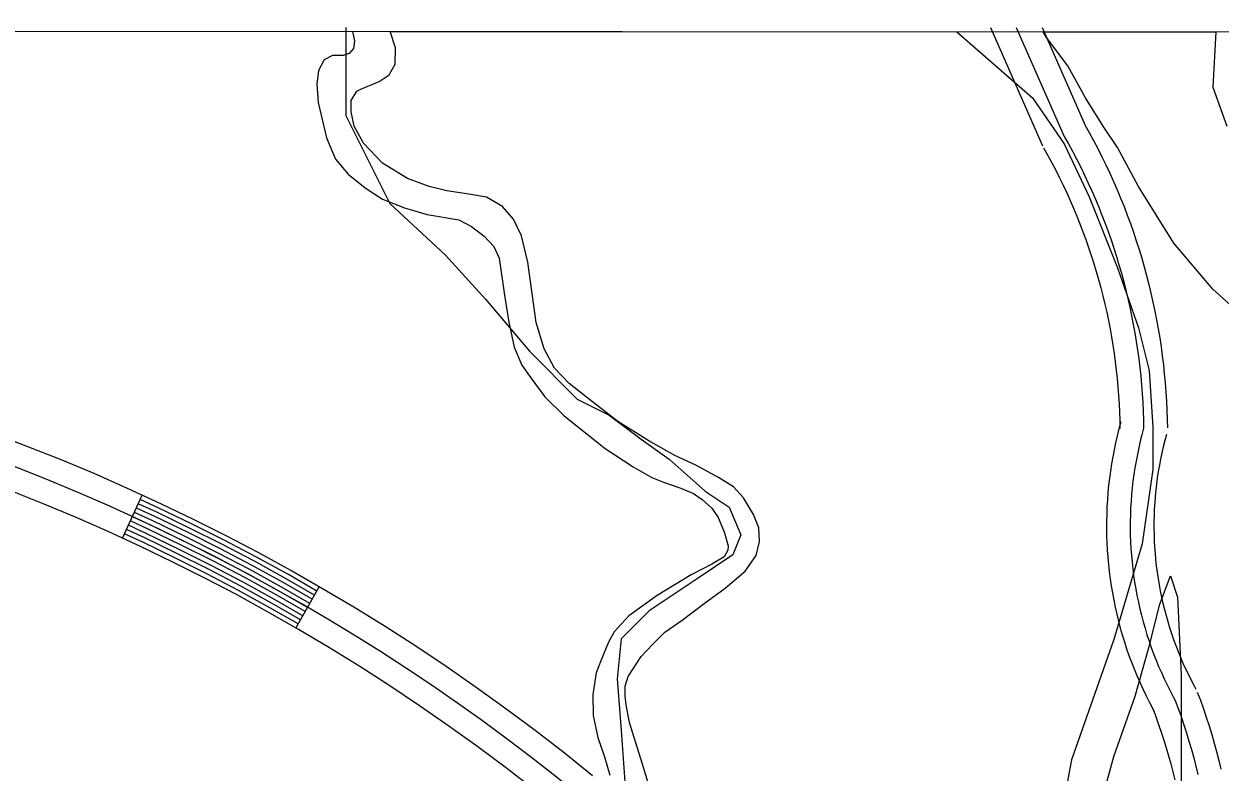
# Model space of a CAD drawing. Extents: x 3245246 to 3283090, y 806824 to 832173.
# Drawn here: x 3260170 to 3260927, y 829926 to 830400 of the extents above; entities that cross this region are included whole.
import ezdxf

# ---------------------------------------------------------------- set-up
doc = ezdxf.new("R2010")
doc.units = 0
for name, color, linetype in [('V-GRID-FRAM', 7, 'Continuous'), ('V-ROAD-CNTR', 7, 'Continuous'), ('V-SITE-VEGE', 7, 'Continuous'), ('V-TOPO-SHOR', 7, 'Continuous')]:
    doc.layers.add(name, color=color, linetype=linetype)

msp = doc.modelspace()

# ---------------------------------------------------------------- linework, layer by layer
at = {"layer": 'V-GRID-FRAM'}
msp.add_lwpolyline([(3249428.77, 830400.05), (3280833.33, 830386.34), (3280833.33, 812199.58), (3249412.9, 812213.29), (3249428.77, 830400.05)], dxfattribs=at)
at = {"layer": 'V-ROAD-CNTR'}
for p, q in [((3260232.21, 830074.41), (3260244.76, 830101.65)), ((3260341.97, 830017.53), (3260356.88, 830043.56))]:
    msp.add_line(p, q, dxfattribs=at)
for points in [[(3260781.9, 830397.73), (3260814.99, 830322.8)], [(3260798.3, 830397.72), (3260828.71, 830328.86)], [(3260814.7, 830397.71), (3260842.43, 830334.92)], [(3260841.79, 830336.19), (3260844.55, 830331.27), (3260847.29, 830326.21), (3260849.96, 830321.11), (3260852.55, 830315.97), (3260855.07, 830310.79), (3260857.51, 830305.58), (3260859.88, 830300.34), (3260862.17, 830295.06), (3260864.39, 830289.75), (3260866.53, 830284.4), (3260868.59, 830279.03), (3260870.57, 830273.62), (3260872.48, 830268.19), (3260874.3, 830262.74), (3260876.05, 830257.25), (3260877.72, 830251.74), (3260879.3, 830246.21), (3260880.81, 830240.66), (3260882.24, 830235.08), (3260883.59, 830229.49), (3260884.85, 830223.87), (3260886.04, 830218.24), (3260887.14, 830212.59), (3260888.16, 830206.93), (3260889.1, 830201.25), (3260889.96, 830195.56), (3260890.73, 830189.86), (3260891.43, 830184.14), (3260892.04, 830178.42), (3260892.56, 830172.69), (3260893.01, 830166.95), (3260893.37, 830161.21), (3260893.65, 830155.46), (3260893.84, 830149.71), (3260893.95, 830144.38)], [(3260828.71, 830328.86), (3260831.41, 830324.03), (3260834.05, 830319.16), (3260836.62, 830314.25), (3260839.11, 830309.31), (3260841.54, 830304.33), (3260843.89, 830299.31), (3260846.17, 830294.26), (3260848.37, 830289.18), (3260850.5, 830284.07), (3260852.56, 830278.93), (3260854.54, 830273.76), (3260856.45, 830268.56), (3260858.28, 830263.33), (3260860.04, 830258.08), (3260861.72, 830252.8), (3260863.33, 830247.5), (3260864.86, 830242.18), (3260866.31, 830236.83), (3260867.68, 830231.47), (3260868.98, 830226.08), (3260870.2, 830220.68), (3260871.34, 830215.26), (3260872.4, 830209.82), (3260873.38, 830204.37), (3260874.28, 830198.91), (3260875.11, 830193.43), (3260875.86, 830187.94), (3260876.52, 830182.45), (3260877.11, 830176.94), (3260877.62, 830171.42), (3260878.04, 830165.9), (3260878.39, 830160.37), (3260878.66, 830154.84), (3260878.85, 830149.31), (3260878.95, 830144.08)], [(3260815.62, 830321.53), (3260818.28, 830316.79), (3260820.81, 830312.11), (3260823.27, 830307.4), (3260825.67, 830302.65), (3260828, 830297.86), (3260830.26, 830293.04), (3260832.45, 830288.19), (3260834.57, 830283.31), (3260836.62, 830278.4), (3260838.59, 830273.46), (3260840.5, 830268.49), (3260842.33, 830263.49), (3260844.09, 830258.47), (3260845.78, 830253.42), (3260847.4, 830248.35), (3260848.94, 830243.26), (3260850.41, 830238.14), (3260851.8, 830233.01), (3260853.12, 830227.85), (3260854.37, 830222.68), (3260855.54, 830217.49), (3260856.63, 830212.28), (3260857.65, 830207.06), (3260858.6, 830201.82), (3260859.47, 830196.57), (3260860.26, 830191.3), (3260860.98, 830186.03), (3260861.62, 830180.75), (3260862.18, 830175.46), (3260862.67, 830170.16), (3260863.08, 830164.85), (3260863.41, 830159.54), (3260863.67, 830154.22), (3260863.85, 830148.9), (3260863.96, 830143.78)], [(3260864.47, 830148), (3260863.32, 830143.73), (3260862.21, 830139.31), (3260861.19, 830134.87), (3260860.24, 830130.41), (3260859.38, 830125.93), (3260858.61, 830121.43), (3260857.92, 830116.93), (3260857.31, 830112.41), (3260856.79, 830107.88), (3260856.35, 830103.34), (3260856, 830098.79), (3260855.73, 830094.24), (3260855.55, 830089.68), (3260855.45, 830085.12), (3260855.44, 830080.56), (3260855.52, 830076.01), (3260855.68, 830071.45), (3260855.92, 830066.89), (3260856.25, 830062.35), (3260856.66, 830057.8), (3260857.16, 830053.27), (3260857.75, 830048.75), (3260858.41, 830044.24), (3260859.17, 830039.74), (3260860, 830035.26), (3260860.92, 830030.79), (3260861.93, 830026.35), (3260863.01, 830021.92), (3260864.18, 830017.51), (3260865.43, 830013.12), (3260866.76, 830008.76), (3260868.18, 830004.43), (3260869.67, 830000.12), (3260871.25, 829995.84), (3260872.9, 829991.59), (3260874.64, 829987.37), (3260876.45, 829983.19), (3260878.34, 829979.04), (3260880.31, 829974.92), (3260882.35, 829970.85), (3260884.46, 829966.84), (3260885.69, 829964.56)], [(3260878.95, 830144.08), (3260877.83, 830139.95), (3260876.79, 830135.8), (3260875.83, 830131.63), (3260874.95, 830127.44), (3260874.14, 830123.24), (3260873.41, 830119.02), (3260872.77, 830114.79), (3260872.2, 830110.55), (3260871.71, 830106.3), (3260871.3, 830102.04), (3260870.97, 830097.77), (3260870.72, 830093.5), (3260870.55, 830089.22), (3260870.45, 830084.95), (3260870.44, 830080.67), (3260870.51, 830076.39), (3260870.66, 830072.11), (3260870.89, 830067.84), (3260871.2, 830063.57), (3260871.59, 830059.31), (3260872.06, 830055.05), (3260872.61, 830050.81), (3260873.23, 830046.57), (3260873.94, 830042.35), (3260874.72, 830038.15), (3260875.59, 830033.96), (3260876.53, 830029.78), (3260877.55, 830025.62), (3260878.64, 830021.49), (3260879.82, 830017.37), (3260881.07, 830013.28), (3260882.4, 830009.21), (3260883.8, 830005.17), (3260885.28, 830001.15), (3260886.83, 829997.16), (3260888.46, 829993.21), (3260890.16, 829989.28), (3260891.93, 829985.38), (3260893.78, 829981.52), (3260895.7, 829977.7), (3260897.69, 829973.91), (3260898.87, 829971.73)], [(3260529.94, 829924.03), (3260511.85, 829938.43), (3260493.6, 829952.59), (3260475.08, 829966.44), (3260456.2, 829979.96), (3260437.26, 829993.07), (3260417.95, 830006.02), (3260398.51, 830018.46), (3260378.74, 830030.71), (3260358.84, 830042.44), (3260338.78, 830053.93), (3260318.57, 830065.07), (3260297.96, 830075.9), (3260277.27, 830086.2), (3260256.53, 830096.24), (3260235.39, 830105.97), (3260214.29, 830115.28), (3260192.91, 830124.26), (3260171.3, 830132.75), (3260149.8, 830140.93)], [(3260893.43, 830140.16), (3260892.35, 830136.17), (3260891.38, 830132.29), (3260890.48, 830128.39), (3260889.65, 830124.48), (3260888.9, 830120.55), (3260888.22, 830116.61), (3260887.61, 830112.66), (3260887.08, 830108.69), (3260886.62, 830104.72), (3260886.24, 830100.74), (3260885.93, 830096.75), (3260885.7, 830092.76), (3260885.54, 830088.77), (3260885.45, 830084.77), (3260885.44, 830080.77), (3260885.51, 830076.77), (3260885.65, 830072.77), (3260885.86, 830068.78), (3260886.15, 830064.79), (3260886.51, 830060.81), (3260886.95, 830056.83), (3260887.46, 830052.87), (3260888.05, 830048.91), (3260888.71, 830044.96), (3260889.44, 830041.04), (3260890.25, 830037.12), (3260891.13, 830033.22), (3260892.08, 830029.33), (3260893.11, 830025.47), (3260894.2, 830021.62), (3260895.37, 830017.8), (3260896.61, 830014), (3260897.92, 830010.22), (3260899.3, 830006.46), (3260900.76, 830002.74), (3260902.28, 829999.04), (3260903.87, 829995.37), (3260905.52, 829991.73), (3260907.25, 829988.12), (3260909.04, 829984.55), (3260910.91, 829980.98), (3260912.05, 829978.9)], [(3260493.31, 829914.85), (3260475.43, 829928.72), (3260457.36, 829942.22), (3260438.93, 829955.43), (3260420.36, 829968.28), (3260401.51, 829980.92), (3260382.52, 829993.07), (3260363.22, 830005.03), (3260343.76, 830016.5), (3260324.09, 830027.78), (3260304.35, 830038.65), (3260284.29, 830049.2), (3260264.05, 830059.27), (3260243.72, 830069.11), (3260223.06, 830078.62), (3260202.43, 830087.72), (3260181.61, 830096.47), (3260160.49, 830104.76)], [(3260355.39, 830040.96), (3260337.31, 830051.32), (3260317.15, 830062.43), (3260296.59, 830073.23), (3260275.95, 830083.51), (3260255.25, 830093.52), (3260243.5, 830098.93)], [(3260352.41, 830035.75), (3260334.37, 830046.09), (3260314.3, 830057.14), (3260293.86, 830067.89), (3260273.3, 830078.12), (3260252.68, 830088.1), (3260240.99, 830093.48)], [(3260353.9, 830038.36), (3260335.84, 830048.7), (3260315.72, 830059.78), (3260295.23, 830070.56), (3260274.62, 830080.82), (3260253.96, 830090.81), (3260242.25, 830096.21)], [(3260347.93, 830027.95), (3260329.96, 830038.24), (3260310.04, 830049.22), (3260289.76, 830059.88), (3260269.34, 830070.04), (3260248.84, 830079.96), (3260237.23, 830085.31)], [(3260349.43, 830030.55), (3260331.43, 830040.86), (3260311.46, 830051.86), (3260291.13, 830062.55), (3260270.66, 830072.74), (3260250.12, 830082.67), (3260238.48, 830088.03)], [(3260350.92, 830033.15), (3260332.9, 830043.47), (3260312.88, 830054.5), (3260292.49, 830065.22), (3260271.98, 830075.43), (3260251.4, 830085.38), (3260239.74, 830090.76)], [(3260343.46, 830020.14), (3260325.55, 830030.39), (3260305.77, 830041.29), (3260285.66, 830051.87), (3260265.37, 830061.96), (3260245, 830071.82), (3260233.46, 830077.13)], [(3260344.95, 830022.74), (3260327.02, 830033.01), (3260307.19, 830043.93), (3260287.03, 830054.54), (3260266.69, 830064.66), (3260246.28, 830074.53), (3260234.72, 830079.86)], [(3260346.44, 830025.34), (3260328.49, 830035.62), (3260308.61, 830046.58), (3260288.39, 830057.21), (3260268.02, 830067.35), (3260247.56, 830077.24), (3260235.97, 830082.58)], [(3260898.87, 829971.73), (3260900.78, 829966.61), (3260902.61, 829961.47), (3260904.37, 829956.29), (3260906.05, 829951.09), (3260907.66, 829945.87), (3260909.19, 829940.63), (3260910.64, 829935.36), (3260912.02, 829930.07), (3260913.32, 829924.76)], [(3260912.92, 829976.97), (3260914.87, 829971.75), (3260916.78, 829966.4), (3260918.61, 829961.02), (3260920.36, 829955.61), (3260922.03, 829950.18), (3260923.62, 829944.72), (3260925.13, 829939.24), (3260926.56, 829933.74), (3260927.91, 829928.22)], [(3260884.81, 829966.49), (3260886.69, 829961.48), (3260888.45, 829956.53), (3260890.13, 829951.57), (3260891.75, 829946.58), (3260893.29, 829941.57), (3260894.76, 829936.53), (3260896.15, 829931.48), (3260897.47, 829926.4), (3260898.72, 829921.31)]]:
    msp.add_lwpolyline(points, dxfattribs=at)
msp.add_arc((3259691.47, 828896.3), 1311.33, 19.80646, 74.78759, dxfattribs=at)
at = {"layer": 'V-SITE-VEGE'}
for p, q in [((3259519.16, 830395.64), (3260377.97, 830395.27)), ((3260377.97, 830395.27), (3260379.25, 830389.4)), ((3260405.06, 830384.84), (3260401.85, 830395.26)), ((3260401.85, 830395.26), (3260760.72, 830395.1)), ((3260760.72, 830395.1), (3260808.52, 830353.24)), ((3260817.48, 830391.35), (3260815.41, 830395.08)), ((3260815.41, 830395.08), (3260924.72, 830395.03)), ((3260924.72, 830395.03), (3260922.77, 830359.97)), ((3260379.25, 830389.4), (3260378.51, 830384.54)), ((3260830.92, 830373.42), (3260817.48, 830391.35)), ((3260365.13, 830380.16), (3260359.87, 830377.25)), ((3260371.99, 830379.98), (3260365.13, 830380.16)), ((3260375.84, 830381.41), (3260371.99, 830379.98)), ((3260378.51, 830384.54), (3260375.84, 830381.41)), ((3260404.94, 830374.54), (3260405.06, 830384.84)), ((3260359.87, 830377.25), (3260356.34, 830370.63)), ((3260401.18, 830367.77), (3260404.94, 830374.54)), ((3260842.12, 830353.24), (3260830.92, 830373.42)), ((3260356.34, 830370.63), (3260355.35, 830361.8)), ((3260394.78, 830363.64), (3260401.18, 830367.77)), ((3260355.35, 830361.8), (3260356.23, 830350.2)), ((3260377.15, 830351.65), (3260380.59, 830357.43)), ((3260380.59, 830357.43), (3260383.64, 830358.92)), ((3260383.64, 830358.92), (3260394.78, 830363.64)), ((3260922.77, 830359.97), (3260931.73, 830335.31)), ((3260356.23, 830350.2), (3260361.37, 830328.02)), ((3260376.96, 830344.36), (3260377.15, 830351.65)), ((3260808.52, 830353.24), (3260828.68, 830324.1)), ((3260853.33, 830335.31), (3260842.12, 830353.24)), ((3260379.02, 830335.29), (3260376.96, 830344.36)), ((3260384.89, 830324.55), (3260379.02, 830335.29)), ((3260862.29, 830321.86), (3260853.33, 830335.31)), ((3260361.37, 830328.02), (3260367.03, 830314.42)), ((3260396.87, 830311.79), (3260384.89, 830324.55)), ((3260828.68, 830324.1), (3260844.36, 830290.47)), ((3260875.73, 830297.19), (3260862.29, 830321.86)), ((3260367.03, 830314.42), (3260375.22, 830304.91)), ((3260412.64, 830302.07), (3260396.87, 830311.79)), ((3260375.22, 830304.91), (3260385.88, 830296.19)), ((3260385.88, 830296.19), (3260396.85, 830289.18)), ((3260426.54, 830297.13), (3260412.64, 830302.07)), ((3260437.63, 830294.42), (3260426.54, 830297.13)), ((3260898.13, 830261.32), (3260875.73, 830297.19)), ((3260396.85, 830289.18), (3260410.73, 830283.52)), ((3260451.6, 830292.19), (3260437.63, 830294.42)), ((3260462.85, 830290.33), (3260451.6, 830292.19)), ((3260472.86, 830284.48), (3260462.85, 830290.33)), ((3260844.36, 830290.47), (3260862.29, 830245.63)), ((3260410.73, 830283.52), (3260425.22, 830279.42)), ((3260479.81, 830276.43), (3260472.86, 830284.48)), ((3260425.22, 830279.42), (3260445.31, 830275.9)), ((3260445.31, 830275.9), (3260453.21, 830271.83)), ((3260484.83, 830265.85), (3260479.81, 830276.43)), ((3260453.21, 830271.83), (3260461.35, 830265.61)), ((3260461.35, 830265.61), (3260467.33, 830259.01)), ((3260488.97, 830249.15), (3260484.83, 830265.85)), ((3260467.33, 830259.01), (3260470.72, 830251.63)), ((3260922.77, 830232.18), (3260898.13, 830261.32)), ((3260470.72, 830251.63), (3260474.26, 830228.21)), ((3260494.13, 830210.95), (3260488.97, 830249.15)), ((3260862.29, 830245.63), (3260875.73, 830207.52)), ((3260474.26, 830228.21), (3260476.97, 830211.25)), ((3260947.41, 830209.76), (3260922.77, 830232.18)), ((3260476.97, 830211.25), (3260480.28, 830195.28)), ((3260499.28, 830194.36), (3260494.13, 830210.95)), ((3260875.73, 830207.52), (3260882.45, 830180.61)), ((3260480.28, 830195.28), (3260485.14, 830183.99)), ((3260505.83, 830182.02), (3260499.28, 830194.36)), ((3260485.14, 830183.99), (3260490.79, 830175.98)), ((3260515.17, 830172.34), (3260505.83, 830182.02)), ((3260490.79, 830175.98), (3260499.79, 830164.01)), ((3260882.45, 830180.61), (3260884.68, 830144.74)), ((3260526.11, 830163.61), (3260515.17, 830172.34)), ((3260499.79, 830164.01), (3260511.92, 830151.96)), ((3260545.89, 830148.36), (3260526.11, 830163.61)), ((3260511.92, 830151.96), (3260538, 830131.1)), ((3260565.6, 830136.11), (3260545.89, 830148.36)), ((3260884.68, 830144.74), (3260884.68, 830117.84)), ((3260538, 830131.1), (3260555.59, 830119.63)), ((3260581.96, 830126.82), (3260565.6, 830136.11)), ((3260595.4, 830120.75), (3260581.96, 830126.82)), ((3260555.59, 830119.63), (3260567.43, 830112.74)), ((3260609.79, 830112.93), (3260595.4, 830120.75)), ((3260884.68, 830117.84), (3260877.97, 830070.76)), ((3260567.43, 830112.74), (3260574.79, 830109.83)), ((3260574.79, 830109.83), (3260585.86, 830106.11)), ((3260619.22, 830106.96), (3260609.79, 830112.93)), ((3260625.62, 830099.92), (3260619.22, 830106.96)), ((3260585.86, 830106.11), (3260593.78, 830102.61)), ((3260593.78, 830102.61), (3260599.41, 830098.89)), ((3260599.41, 830098.89), (3260605.42, 830093.44)), ((3260631.94, 830089.46), (3260625.62, 830099.92)), ((3260605.42, 830093.44), (3260609.42, 830087.47)), ((3260609.42, 830087.47), (3260613.33, 830078.35)), ((3260635.15, 830081.07), (3260631.94, 830089.46)), ((3260613.33, 830078.35), (3260615.82, 830069.56)), ((3260635.64, 830072.33), (3260635.15, 830081.07)), ((3260615.82, 830069.56), (3260615.61, 830066.84)), ((3260633.55, 830063.37), (3260635.64, 830072.33)), ((3260877.97, 830070.76), (3260860.04, 830010.23)), ((3260613.35, 830062.61), (3260605.5, 830057.95)), ((3260615.61, 830066.84), (3260613.35, 830062.61)), ((3260626.57, 830053.53), (3260633.55, 830063.37)), ((3260605.5, 830057.95), (3260592.3, 830051.14)), ((3260613.84, 830042.85), (3260626.57, 830053.53)), ((3260592.3, 830051.14), (3260570.79, 830038.1)), ((3260889.17, 830032.64), (3260895.89, 830050.58)), ((3260895.89, 830050.58), (3260900.37, 830037.13)), ((3260570.79, 830038.1), (3260552.85, 830025.25)), ((3260600.56, 830033.03), (3260613.84, 830042.85)), ((3260586.7, 830022.51), (3260600.56, 830033.03)), ((3260882.45, 830005.74), (3260889.17, 830032.64)), ((3260900.37, 830037.13), (3260902.61, 829987.81)), ((3260552.85, 830025.25), (3260543.58, 830015.19)), ((3260575.79, 830014.8), (3260586.7, 830022.51)), ((3260539.97, 830008.56), (3260535.08, 829996.81)), ((3260543.58, 830015.19), (3260539.97, 830008.56)), ((3260567.81, 830007.14), (3260575.79, 830014.8)), ((3260860.04, 830010.23), (3260833.16, 829934)), ((3260560.76, 829999.54), (3260567.81, 830007.14)), ((3260873.48, 829974.36), (3260882.45, 830005.74)), ((3260535.08, 829996.81), (3260532.16, 829989.22)), ((3260552.49, 829986.8), (3260560.76, 829999.54)), ((3260532.16, 829989.22), (3260530.08, 829975.48)), ((3260550.66, 829980.74), (3260552.49, 829986.8)), ((3260902.61, 829987.81), (3260902.61, 829900.37)), ((3260550.5, 829974.64), (3260550.66, 829980.74)), ((3260530.08, 829975.48), (3260530.35, 829962.05)), ((3260551.11, 829968.83), (3260550.5, 829974.64)), ((3260860.04, 829936.25), (3260873.48, 829974.36)), ((3260553.42, 829957.79), (3260551.11, 829968.83)), ((3260530.35, 829962.05), (3260533.34, 829948.24)), ((3260561.29, 829931.96), (3260553.42, 829957.79)), ((3260533.34, 829948.24), (3260537.45, 829935.94)), ((3260537.45, 829935.94), (3260540.96, 829924.4)), ((3260566.08, 829916.74), (3260561.29, 829931.96)), ((3260833.16, 829934), (3260821.96, 829873.47)), ((3260853.33, 829911.58), (3260860.04, 829936.25))]:
    msp.add_line(p, q, dxfattribs=at)
at = {"layer": 'V-TOPO-SHOR'}
msp.add_lwpolyline([(3260373.7, 830397.72), (3260373.67, 830342.08), (3260401.46, 830286.43), (3260436.85, 830253.54), (3260462.13, 830225.71), (3260489.94, 830192.82), (3260520.27, 830162.46), (3260540.5, 830152.34), (3260560.72, 830137.16), (3260578.42, 830124.5), (3260601.17, 830104.26), (3260616.34, 830094.14), (3260623.92, 830076.44), (3260618.85, 830063.79), (3260596.09, 830048.63), (3260565.73, 830028.41), (3260548.02, 830010.72), (3260545.48, 829985.43), (3260548, 829952.55), (3260550.51, 829917.15)], dxfattribs=at)

doc.saveas('drawing.dxf')
